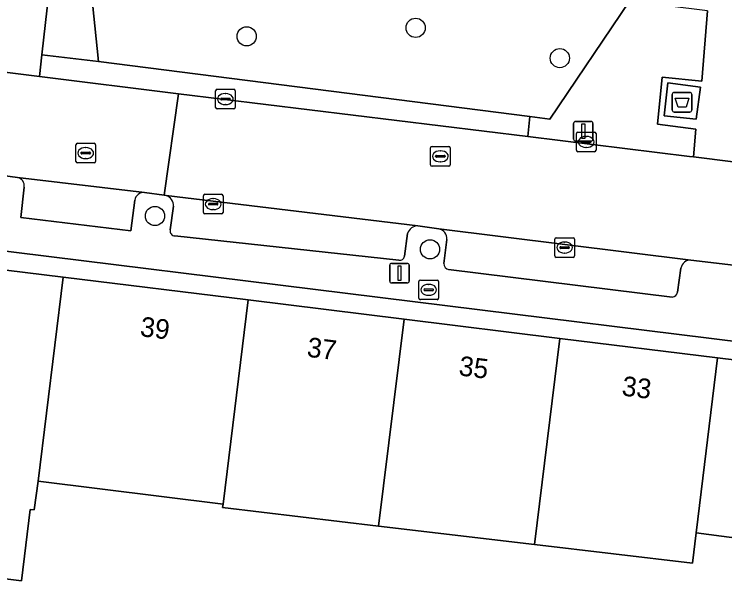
# Model space of a CAD drawing. Extents: x 161692 to 162379, y 380760 to 381678.
# Drawn here: x 162059.66 to 162095.86, y 381443.22 to 381472.22 of the extents above; entities that cross this region are included whole.
import ezdxf

# ---------------------------------------------------------------- set-up
doc = ezdxf.new("R2010")
doc.units = 0
for name, color, linetype in [('IMGEO_Afval_apart_plaats', 7, 'Continuous'), ('IMGEO_Boom', 7, 'Continuous'), ('IMGEO_Brandkraan', 7, 'Continuous'), ('IMGEO_Erf', 7, 'Continuous'), ('IMGEO_Groenvoorziening', 7, 'Continuous'), ('IMGEO_Haag', 7, 'Continuous'), ('IMGEO_Kolk', 7, 'Continuous'), ('IMGEO_Lichtmast', 7, 'Continuous'), ('IMGEO_Pand', 7, 'Continuous'), ('IMGEO_Pand_nummerreeks', 7, 'Continuous'), ('IMGEO_Parkeervlak_open', 7, 'Continuous'), ('IMGEO_Rijbaan_lokaal_open', 7, 'Continuous'), ('IMGEO_Rioolput', 7, 'Continuous'), ('IMGEO_Voetpad_gesloten', 7, 'Continuous'), ('IMGEO_Voetpad_open', 7, 'Continuous')]:
    doc.layers.add(name, color=color, linetype=linetype)

msp = doc.modelspace()

# ---------------------------------------------------------------- linework, layer by layer
at = {"layer": 'IMGEO_Afval_apart_plaats'}
for p, q in [((162093.189, 381467.336), (162093.189, 381468.136)), ((162093.189, 381468.136), (162093.189, 381467.336)), ((162093.289, 381468.236), (162094.079, 381468.236)), ((162094.079, 381468.236), (162093.289, 381468.236)), ((162094.179, 381468.136), (162094.179, 381467.336)), ((162094.179, 381467.336), (162094.179, 381468.136)), ((162094.079, 381467.236), (162093.289, 381467.236)), ((162093.289, 381467.236), (162094.079, 381467.236))]:
    msp.add_line(p, q, dxfattribs=at)
msp.add_lwpolyline([(162093.332, 381467.95), (162094.036, 381467.95), (162093.887, 381467.48), (162093.481, 381467.48), (162093.332, 381467.95)], dxfattribs=at)
for centre, start, end in [((162093.289, 381468.136), 90, 180), ((162093.289, 381468.136), 90, 180), ((162094.079, 381468.136), 0, 90), ((162094.079, 381468.136), 360, 90), ((162093.289, 381467.336), 180, 270), ((162093.289, 381467.336), 180, 270), ((162094.079, 381467.336), 270, 0), ((162094.079, 381467.336), 270, 0)]:
    msp.add_arc(centre, 0.1, start, end, dxfattribs=at)
at = {"layer": 'IMGEO_Boom'}
for centre in [(162080.111, 381471.523), (162071.506, 381471.092), (162087.458, 381469.981), (162066.832, 381461.946), (162080.846, 381460.247)]:
    msp.add_circle(centre, 0.489, dxfattribs=at)
at = {"layer": 'IMGEO_Brandkraan'}
for p, q in [((162080.352, 381458.686), (162081.204, 381458.686)), ((162080.277, 381457.76), (162080.277, 381458.612)), ((162080.765, 381458.466), (162080.79, 381458.466)), ((162081.278, 381458.612), (162081.278, 381457.76)), ((162080.536, 381458.18), (162080.536, 381458.192)), ((162080.974, 381458.143), (162080.576, 381458.143)), ((162080.579, 381458.229), (162080.977, 381458.229)), ((162081.02, 381458.192), (162081.02, 381458.18)), ((162081.204, 381457.686), (162080.352, 381457.686)), ((162080.788, 381457.906), (162080.763, 381457.906))]:
    msp.add_line(p, q, dxfattribs=at)
for points in [[(162080.352, 381458.686), (162081.204, 381458.686)], [(162080.277, 381457.76), (162080.277, 381458.612)], [(162081.278, 381458.612), (162081.278, 381457.76)], [(162081.204, 381457.686), (162080.352, 381457.686)]]:
    msp.add_lwpolyline(points, dxfattribs=at)
for centre, radius, start, end in [((162080.354, 381458.61), 0.0765, 91.552, 178.448), ((162080.354, 381458.61), 0.0765, 91.552, 178.448), ((162081.202, 381458.61), 0.0765, 1.552, 88.448), ((162081.202, 381458.61), 0.0765, 1.552, 88.448), ((162080.576, 381458.189), 0.0403, 85.8775, 175.7526), ((162080.573, 381458.179), 0.0366, 178.938, 274.7102), ((162080.977, 381458.186), 0.043, 264.8664, 352.4533), ((162080.981, 381458.191), 0.0386, 1.7309, 96.639), ((162080.354, 381457.762), 0.0765, 181.552, 268.448), ((162080.354, 381457.762), 0.0765, 181.552, 268.448), ((162081.202, 381457.762), 0.0765, 271.552, 358.448), ((162081.202, 381457.762), 0.0765, 271.552, 358.448)]:
    msp.add_arc(centre, radius, start, end, dxfattribs=at)
for centre, major_axis, ratio, start_param, end_param in [((162080.764, 381458.186), (-0.387, 0.002), 0.722429, 4.712389, 7.853982), ((162080.789, 381458.186), (-0.39, 0.002), 0.717154, 1.570796, 4.712389)]:
    msp.add_ellipse(centre, major_axis=major_axis, ratio=ratio, start_param=start_param, end_param=end_param, dxfattribs=at)
at = {"layer": 'IMGEO_Erf'}
for points in [[(162122.735, 381425.75), (162125.738, 381449.545), (162126, 381451.921), (162122.221, 381452.37), (162012.415, 381465.943)], [(162053.294, 381459.923), (162062.159, 381458.831), (162071.58, 381457.671), (162079.52, 381456.693), (162087.46, 381455.715), (162095.492, 381454.726), (162101.447, 381453.992), (162107.517, 381453.245), (162114.269, 381452.413), (162114.013, 381450.332), (162114.329, 381450.293), (162115.184, 381450.188), (162117.547, 381449.896), (162117.743, 381451.292), (162124.181, 381450.391), (162122.897, 381439.915), (162121.901, 381431.79), (162121.164, 381425.779)], [(162100.345, 381445.042), (162094.395, 381445.815), (162094.213, 381444.276), (162086.168, 381445.225), (162078.223, 381446.163), (162070.278, 381447.1), (162070.3, 381447.276), (162060.88, 381448.452), (162060.687, 381446.985), (162060.484, 381447.01), (162060.033, 381443.377), (162054.519, 381444.062)]]:
    msp.add_lwpolyline(points, dxfattribs=at)
at = {"layer": 'IMGEO_Groenvoorziening'}
for points in [[(162063.299, 381476.263), (162061.786, 381476.448), (162061.07, 381470.15), (162063.959, 381469.803)], [(162091.004, 381472.874), (162063.299, 381476.263), (162063.959, 381469.803), (162085.937, 381467.004), (162086.952, 381466.875)], [(162092.667, 381469.013), (162094.69, 381468.813), (162094.984, 381472.387), (162091.004, 381472.874), (162086.952, 381466.875), (162085.937, 381467.004), (162085.824, 381465.991), (162094.064, 381464.982), (162094.261, 381464.958), (162094.39, 381466.365), (162092.442, 381466.615)], [(162063.959, 381469.803), (162061.07, 381470.15), (162060.945, 381469.05), (162068.03, 381468.171), (162085.824, 381465.991), (162085.937, 381467.004)]]:
    msp.add_lwpolyline(points, close=True, dxfattribs=at)
at = {"layer": 'IMGEO_Haag'}
msp.add_lwpolyline([(162061.07, 381470.15), (162060.945, 381469.05), (162068.03, 381468.171), (162085.824, 381465.991), (162085.937, 381467.004), (162063.959, 381469.803)], close=True, dxfattribs=at)
at = {"layer": 'IMGEO_Kolk'}
for p, q in [((162069.923, 381467.471), (162069.923, 381468.323)), ((162069.998, 381468.397), (162070.85, 381468.397)), ((162070.411, 381468.177), (162070.436, 381468.177)), ((162070.924, 381468.323), (162070.924, 381467.471)), ((162070.182, 381467.891), (162070.182, 381467.903)), ((162070.62, 381467.854), (162070.222, 381467.854)), ((162070.225, 381467.94), (162070.623, 381467.94)), ((162070.666, 381467.903), (162070.666, 381467.891)), ((162070.85, 381467.397), (162069.998, 381467.397)), ((162070.434, 381467.617), (162070.409, 381467.617)), ((162088.3, 381465.291), (162088.3, 381466.143)), ((162088.375, 381466.217), (162089.227, 381466.217)), ((162088.788, 381465.997), (162088.813, 381465.997)), ((162089.301, 381466.143), (162089.301, 381465.291)), ((162088.559, 381465.711), (162088.559, 381465.723)), ((162088.997, 381465.674), (162088.599, 381465.674)), ((162088.602, 381465.76), (162089, 381465.76)), ((162089.043, 381465.723), (162089.043, 381465.711)), ((162089.227, 381465.217), (162088.375, 381465.217)), ((162088.811, 381465.437), (162088.786, 381465.437)), ((162069.374, 381463.048), (162070.226, 381463.048)), ((162069.299, 381462.122), (162069.299, 381462.974)), ((162069.787, 381462.828), (162069.812, 381462.828)), ((162070.3, 381462.974), (162070.3, 381462.122)), ((162069.558, 381462.542), (162069.558, 381462.554)), ((162069.996, 381462.505), (162069.598, 381462.505)), ((162069.601, 381462.591), (162069.999, 381462.591)), ((162069.81, 381462.268), (162069.785, 381462.268)), ((162070.042, 381462.554), (162070.042, 381462.542)), ((162070.226, 381462.048), (162069.374, 381462.048)), ((162087.277, 381460.84), (162088.129, 381460.84)), ((162087.202, 381459.914), (162087.202, 381460.766)), ((162087.69, 381460.62), (162087.715, 381460.62)), ((162088.203, 381460.766), (162088.203, 381459.914)), ((162087.461, 381460.334), (162087.461, 381460.346)), ((162087.899, 381460.297), (162087.501, 381460.297)), ((162087.504, 381460.383), (162087.902, 381460.383)), ((162087.945, 381460.346), (162087.945, 381460.334)), ((162088.129, 381459.84), (162087.277, 381459.84)), ((162087.713, 381460.06), (162087.688, 381460.06))]:
    msp.add_line(p, q, dxfattribs=at)
for points in [[(162069.923, 381467.471), (162069.923, 381468.323)], [(162069.998, 381468.397), (162070.85, 381468.397)], [(162070.924, 381468.323), (162070.924, 381467.471)], [(162070.85, 381467.397), (162069.998, 381467.397)], [(162088.3, 381465.291), (162088.3, 381466.143)], [(162088.375, 381466.217), (162089.227, 381466.217)], [(162089.301, 381466.143), (162089.301, 381465.291)], [(162089.227, 381465.217), (162088.375, 381465.217)], [(162069.374, 381463.048), (162070.226, 381463.048)], [(162069.299, 381462.122), (162069.299, 381462.974)], [(162070.3, 381462.974), (162070.3, 381462.122)], [(162070.226, 381462.048), (162069.374, 381462.048)], [(162087.277, 381460.84), (162088.129, 381460.84)], [(162087.202, 381459.914), (162087.202, 381460.766)], [(162088.203, 381460.766), (162088.203, 381459.914)], [(162088.129, 381459.84), (162087.277, 381459.84)]]:
    msp.add_lwpolyline(points, dxfattribs=at)
for centre, radius, start, end in [((162070, 381468.321), 0.0765, 91.552, 178.448), ((162070, 381468.321), 0.0765, 91.552, 178.448), ((162070.848, 381468.321), 0.0765, 1.552, 88.448), ((162070.848, 381468.321), 0.0765, 1.552, 88.448), ((162070.222, 381467.9), 0.0403, 85.8775, 175.7526), ((162070.219, 381467.89), 0.0366, 178.938, 274.7102), ((162070.623, 381467.897), 0.043, 264.8664, 352.4533), ((162070.627, 381467.902), 0.0386, 1.7309, 96.639), ((162070, 381467.473), 0.0765, 181.552, 268.448), ((162070, 381467.473), 0.0765, 181.552, 268.448), ((162070.848, 381467.473), 0.0765, 271.552, 358.448), ((162070.848, 381467.473), 0.0765, 271.552, 358.448), ((162088.377, 381466.141), 0.0765, 91.552, 178.448), ((162088.377, 381466.141), 0.0765, 91.552, 178.448), ((162089.225, 381466.141), 0.0765, 1.552, 88.448), ((162089.225, 381466.141), 0.0765, 1.552, 88.448), ((162088.599, 381465.72), 0.0403, 85.8775, 175.7526), ((162088.596, 381465.71), 0.0366, 178.938, 274.7102), ((162089, 381465.717), 0.043, 264.8664, 352.4533), ((162089.004, 381465.722), 0.0386, 1.7309, 96.639), ((162088.377, 381465.293), 0.0765, 181.552, 268.448), ((162088.377, 381465.293), 0.0765, 181.552, 268.448), ((162089.225, 381465.293), 0.0765, 271.552, 358.448), ((162089.225, 381465.293), 0.0765, 271.552, 358.448), ((162069.376, 381462.972), 0.0765, 91.552, 178.448), ((162069.376, 381462.972), 0.0765, 91.552, 178.448), ((162070.224, 381462.972), 0.0765, 1.552, 88.448), ((162070.224, 381462.972), 0.0765, 1.552, 88.448), ((162069.598, 381462.551), 0.0403, 85.8775, 175.7526), ((162069.595, 381462.541), 0.0366, 178.938, 274.7102), ((162069.999, 381462.548), 0.043, 264.8664, 352.4533), ((162070.003, 381462.553), 0.0386, 1.7309, 96.639), ((162069.376, 381462.124), 0.0765, 181.552, 268.448), ((162069.376, 381462.124), 0.0765, 181.552, 268.448), ((162070.224, 381462.124), 0.0765, 271.552, 358.448), ((162070.224, 381462.124), 0.0765, 271.552, 358.448), ((162087.279, 381460.764), 0.0765, 91.552, 178.448), ((162087.279, 381460.764), 0.0765, 91.552, 178.448), ((162088.127, 381460.764), 0.0765, 1.552, 88.448), ((162088.127, 381460.764), 0.0765, 1.552, 88.448), ((162087.501, 381460.343), 0.0403, 85.8775, 175.7526), ((162087.498, 381460.333), 0.0366, 178.938, 274.7102), ((162087.902, 381460.34), 0.043, 264.8664, 352.4533), ((162087.906, 381460.345), 0.0386, 1.7309, 96.639), ((162087.279, 381459.916), 0.0765, 181.552, 268.448), ((162087.279, 381459.916), 0.0765, 181.552, 268.448), ((162088.127, 381459.916), 0.0765, 271.552, 358.448), ((162088.127, 381459.916), 0.0765, 271.552, 358.448)]:
    msp.add_arc(centre, radius, start, end, dxfattribs=at)
for centre, major_axis, ratio, start_param, end_param in [((162070.41, 381467.897), (-0.387, 0.002), 0.722429, 4.712389, 7.853982), ((162070.435, 381467.897), (-0.39, 0.002), 0.717154, 1.570796, 4.712389), ((162088.787, 381465.717), (-0.387, 0.002), 0.722429, 4.712389, 7.853982), ((162088.812, 381465.717), (-0.39, 0.002), 0.717154, 1.570796, 4.712389), ((162069.786, 381462.548), (-0.387, 0.002), 0.722429, 4.712389, 7.853982), ((162069.811, 381462.548), (-0.39, 0.002), 0.717154, 1.570796, 4.712389), ((162087.689, 381460.34), (-0.387, 0.002), 0.722429, 4.712389, 7.853982), ((162087.714, 381460.34), (-0.39, 0.002), 0.717154, 1.570796, 4.712389)]:
    msp.add_ellipse(centre, major_axis=major_axis, ratio=ratio, start_param=start_param, end_param=end_param, dxfattribs=at)
at = {"layer": 'IMGEO_Lichtmast'}
for p, q in [((162088.157, 381465.858), (162088.157, 381466.658)), ((162088.157, 381466.658), (162088.157, 381465.858)), ((162088.257, 381466.758), (162089.047, 381466.758)), ((162089.047, 381466.758), (162088.257, 381466.758)), ((162089.147, 381466.658), (162089.147, 381465.858)), ((162089.147, 381465.858), (162089.147, 381466.658)), ((162089.047, 381465.758), (162088.257, 381465.758)), ((162088.257, 381465.758), (162089.047, 381465.758)), ((162078.794, 381458.635), (162078.794, 381459.435)), ((162078.794, 381459.435), (162078.794, 381458.635)), ((162078.894, 381459.535), (162079.684, 381459.535)), ((162079.684, 381459.535), (162078.894, 381459.535)), ((162079.784, 381459.435), (162079.784, 381458.635)), ((162079.784, 381458.635), (162079.784, 381459.435)), ((162079.684, 381458.535), (162078.894, 381458.535)), ((162078.894, 381458.535), (162079.684, 381458.535))]:
    msp.add_line(p, q, dxfattribs=at)
for points in [[(162088.577, 381466.633), (162088.727, 381466.633), (162088.727, 381465.883), (162088.577, 381465.883), (162088.577, 381466.633)], [(162079.214, 381459.41), (162079.364, 381459.41), (162079.364, 381458.66), (162079.214, 381458.66), (162079.214, 381459.41)]]:
    msp.add_lwpolyline(points, dxfattribs=at)
for centre, start, end in [((162088.257, 381466.658), 90, 180), ((162088.257, 381466.658), 90, 180), ((162089.047, 381466.658), 0, 90), ((162089.047, 381466.658), 360, 90), ((162088.257, 381465.858), 180, 270), ((162088.257, 381465.858), 180, 270), ((162089.047, 381465.858), 270, 0), ((162089.047, 381465.858), 270, 0), ((162078.894, 381459.435), 90, 180), ((162078.894, 381459.435), 90, 180), ((162079.684, 381459.435), 0, 90), ((162079.684, 381459.435), 360, 90), ((162078.894, 381458.635), 180, 270), ((162078.894, 381458.635), 180, 270), ((162079.684, 381458.635), 270, 0), ((162079.684, 381458.635), 270, 0)]:
    msp.add_arc(centre, 0.1, start, end, dxfattribs=at)
at = {"layer": 'IMGEO_Pand'}
for points in [[(162062.159, 381458.831), (162053.294, 381459.923), (162052.202, 381451.053), (162055.365, 381450.68), (162054.97, 381447.695), (162054.519, 381444.062), (162060.033, 381443.377), (162060.484, 381447.01), (162060.687, 381446.985), (162060.88, 381448.452)], [(162071.58, 381457.671), (162062.159, 381458.831), (162060.88, 381448.452), (162070.3, 381447.276)], [(162079.52, 381456.693), (162071.58, 381457.671), (162070.3, 381447.276), (162070.278, 381447.1), (162078.223, 381446.163)], [(162087.46, 381455.715), (162079.52, 381456.693), (162078.223, 381446.163), (162086.168, 381445.225)], [(162095.492, 381454.726), (162087.46, 381455.715), (162086.168, 381445.225), (162094.213, 381444.276), (162094.395, 381445.815)], [(162101.447, 381453.992), (162095.492, 381454.726), (162094.395, 381445.815), (162100.345, 381445.042)]]:
    msp.add_lwpolyline(points, close=True, dxfattribs=at)
at = {"layer": 'IMGEO_Parkeervlak_open'}
for points in [[(162066.307, 381463.142), (162059.83, 381463.91)], [(162060.169, 381463.409), (162059.993, 381461.874), (162065.596, 381461.19), (162065.804, 381462.753)], [(162080.224, 381461.45), (162067.408, 381462.989)], [(162067.771, 381462.445), (162067.612, 381461.236)], [(162094.138, 381459.701), (162081.289, 381461.293)], [(162067.846, 381460.934), (162079.256, 381459.7)], [(162079.541, 381459.897), (162079.698, 381461.053)], [(162081.7, 381460.753), (162081.55, 381459.522)], [(162081.793, 381459.217), (162093.181, 381457.812)], [(162093.457, 381458.067), (162093.627, 381459.292)]]:
    msp.add_lwpolyline(points, dxfattribs=at)
for centre, radius, start, end in [((162059.739, 381463.483), 0.437, 350.2545, 77.9137), ((162066.271, 381462.669), 0.474, 85.6073, 169.8265), ((162067.243, 381462.486), 0.529, 355.5681, 71.8606), ((162067.851, 381461.179), 0.245, 166.6262, 268.9133), ((162080.235, 381460.889), 0.561, 91.0739, 163.0137), ((162081.184, 381460.786), 0.518, 356.3075, 78.2429), ((162079.318, 381459.915), 0.224, 253.9622, 355.3445), ((162081.884, 381459.539), 0.334, 182.8679, 254.2223), ((162094.106, 381459.217), 0.485, 86.2347, 171.1123), ((162093.15, 381458.123), 0.312, 275.7412, 349.7293)]:
    msp.add_arc(centre, radius, start, end, dxfattribs=at)
at = {"layer": 'IMGEO_Rijbaan_lokaal_open'}
for points in [[(162068.03, 381468.171), (162060.945, 381469.05), (162058.903, 381469.303), (162057.824, 381469.437), (162050.68, 381470.323), (162050.072, 381465.134), (162050.654, 381465.063), (162051.67, 381464.927), (162058.569, 381464.072), (162059.83, 381463.91), (162066.307, 381463.142), (162067.302, 381463.004)], [(162104.319, 381463.716), (162098.613, 381464.42), (162096.285, 381464.708), (162094.261, 381464.958), (162094.064, 381464.982), (162085.824, 381465.991), (162068.03, 381468.171), (162067.302, 381463.004), (162067.408, 381462.989), (162080.224, 381461.45), (162081.289, 381461.293), (162094.138, 381459.701), (162097.167, 381459.333), (162110.152, 381457.783), (162111.13, 381457.652), (162124.034, 381456.014), (162124.637, 381461.208)]]:
    msp.add_lwpolyline(points, close=True, dxfattribs=at)
at = {"layer": 'IMGEO_Rioolput'}
for p, q in [((162062.806, 381464.722), (162062.806, 381465.574)), ((162062.881, 381465.648), (162063.733, 381465.648)), ((162063.807, 381465.574), (162063.807, 381464.722)), ((162063.108, 381465.191), (162063.506, 381465.191)), ((162063.294, 381465.428), (162063.319, 381465.428)), ((162080.872, 381464.557), (162080.872, 381465.409)), ((162080.947, 381465.483), (162081.799, 381465.483)), ((162081.36, 381465.263), (162081.385, 381465.263)), ((162081.873, 381465.409), (162081.873, 381464.557)), ((162063.065, 381465.142), (162063.065, 381465.154)), ((162063.503, 381465.105), (162063.105, 381465.105)), ((162063.317, 381464.868), (162063.292, 381464.868)), ((162063.549, 381465.154), (162063.549, 381465.142)), ((162081.131, 381464.977), (162081.131, 381464.989)), ((162081.569, 381464.94), (162081.171, 381464.94)), ((162081.174, 381465.026), (162081.572, 381465.026)), ((162081.615, 381464.989), (162081.615, 381464.977)), ((162063.733, 381464.648), (162062.881, 381464.648)), ((162081.799, 381464.483), (162080.947, 381464.483)), ((162081.383, 381464.703), (162081.358, 381464.703))]:
    msp.add_line(p, q, dxfattribs=at)
for points in [[(162062.806, 381464.722), (162062.806, 381465.574)], [(162062.881, 381465.648), (162063.733, 381465.648)], [(162063.807, 381465.574), (162063.807, 381464.722)], [(162080.872, 381464.557), (162080.872, 381465.409)], [(162080.947, 381465.483), (162081.799, 381465.483)], [(162081.873, 381465.409), (162081.873, 381464.557)], [(162063.733, 381464.648), (162062.881, 381464.648)], [(162081.799, 381464.483), (162080.947, 381464.483)]]:
    msp.add_lwpolyline(points, dxfattribs=at)
for centre, radius, start, end in [((162062.883, 381465.572), 0.0765, 91.552, 178.448), ((162062.883, 381465.572), 0.0765, 91.552, 178.448), ((162063.731, 381465.572), 0.0765, 1.552, 88.448), ((162063.731, 381465.572), 0.0765, 1.552, 88.448), ((162063.105, 381465.151), 0.0403, 85.8775, 175.7526), ((162063.51, 381465.153), 0.0386, 1.7309, 96.639), ((162080.949, 381465.407), 0.0765, 91.552, 178.448), ((162080.949, 381465.407), 0.0765, 91.552, 178.448), ((162081.797, 381465.407), 0.0765, 1.552, 88.448), ((162081.797, 381465.407), 0.0765, 1.552, 88.448), ((162063.102, 381465.141), 0.0366, 178.938, 274.7102), ((162063.506, 381465.148), 0.043, 264.8664, 352.4533), ((162081.171, 381464.986), 0.0403, 85.8775, 175.7526), ((162081.168, 381464.976), 0.0366, 178.938, 274.7102), ((162081.572, 381464.983), 0.043, 264.8664, 352.4533), ((162081.576, 381464.988), 0.0386, 1.7309, 96.639), ((162062.883, 381464.724), 0.0765, 181.552, 268.448), ((162062.883, 381464.724), 0.0765, 181.552, 268.448), ((162063.731, 381464.724), 0.0765, 271.552, 358.448), ((162063.731, 381464.724), 0.0765, 271.552, 358.448), ((162080.949, 381464.559), 0.0765, 181.552, 268.448), ((162080.949, 381464.559), 0.0765, 181.552, 268.448), ((162081.797, 381464.559), 0.0765, 271.552, 358.448), ((162081.797, 381464.559), 0.0765, 271.552, 358.448)]:
    msp.add_arc(centre, radius, start, end, dxfattribs=at)
for centre, major_axis, ratio, start_param, end_param in [((162063.293, 381465.148), (-0.387, 0.002), 0.722429, 4.712389, 7.853982), ((162063.318, 381465.148), (-0.39, 0.002), 0.717154, 1.570796, 4.712389), ((162081.359, 381464.983), (-0.387, 0.002), 0.722429, 4.712389, 7.853982), ((162081.384, 381464.983), (-0.39, 0.002), 0.717154, 1.570796, 4.712389)]:
    msp.add_ellipse(centre, major_axis=major_axis, ratio=ratio, start_param=start_param, end_param=end_param, dxfattribs=at)
at = {"layer": 'IMGEO_Voetpad_gesloten'}
msp.add_lwpolyline([(162094.628, 381468.509), (162092.953, 381468.723), (162092.771, 381467.048), (162094.411, 381466.869)], close=True, dxfattribs=at)
at = {"layer": 'IMGEO_Voetpad_open'}
for points in [[(162094.984, 381472.387), (162094.69, 381468.813), (162092.667, 381469.013), (162092.442, 381466.615), (162094.39, 381466.365), (162094.261, 381464.958), (162096.285, 381464.708), (162097.033, 381472.136), (162098.428, 381471.965), (162116.166, 381469.796), (162126.826, 381468.459), (162128.015, 381468.309), (162128.105, 381468.298), (162133.5, 381467.626), (162135.569, 381467.368), (162136.098, 381469.54), (162128.114, 381470.452), (162120.422, 381471.33), (162116.422, 381471.873), (161998.605, 381486.311)], [(162058.903, 381469.303), (162060.945, 381469.05), (162061.07, 381470.15), (162061.786, 381476.448)], [(162010.537, 381468.282), (162010.604, 381468.769), (162003.135, 381469.685), (162003.018, 381468.76), (162002.384, 381468.842), (161996.463, 381469.649), (161996.255, 381467.963), (162002.365, 381467.173), (162002.777, 381467.12), (162001.825, 381459.846), (161995.175, 381460.621), (161995.752, 381458.898), (161999.995, 381458.314), (162005.671, 381457.533), (162008.349, 381457.165), (162009.837, 381457.195), (162009.841, 381457.45), (162009.866, 381460.235), (162010.512, 381466.174), (162012.415, 381465.943), (162122.221, 381452.37), (162126, 381451.921), (162125.475, 381455.816), (162124.034, 381456.014)], [(162059.83, 381463.91), (162058.569, 381464.072)], [(162065.804, 381462.753), (162065.596, 381461.19), (162059.993, 381461.874), (162060.169, 381463.409)], [(162067.408, 381462.989), (162067.302, 381463.004), (162066.307, 381463.142)], [(162067.612, 381461.236), (162067.771, 381462.445)], [(162081.289, 381461.293), (162080.224, 381461.45)], [(162079.256, 381459.7), (162067.846, 381460.934)], [(162079.698, 381461.053), (162079.541, 381459.897)], [(162081.55, 381459.522), (162081.7, 381460.753)], [(162097.167, 381459.333), (162094.138, 381459.701)], [(162093.181, 381457.812), (162081.793, 381459.217)], [(162093.627, 381459.292), (162093.457, 381458.067)]]:
    msp.add_lwpolyline(points, dxfattribs=at)
msp.add_lwpolyline([(162094.628, 381468.509), (162094.411, 381466.869), (162092.771, 381467.048), (162092.953, 381468.723)], close=True, dxfattribs=at)
for centre, radius, start, end in [((162059.739, 381463.483), 0.437, 350.2545, 77.9137), ((162066.271, 381462.669), 0.474, 85.6073, 169.8265), ((162067.243, 381462.486), 0.529, 355.5681, 71.8606), ((162067.851, 381461.179), 0.245, 166.6262, 268.9133), ((162080.235, 381460.889), 0.561, 91.0739, 163.0137), ((162081.184, 381460.786), 0.518, 356.3075, 78.2429), ((162079.318, 381459.915), 0.224, 253.9622, 355.3445), ((162081.884, 381459.539), 0.334, 182.8679, 254.2223), ((162094.106, 381459.217), 0.485, 86.2347, 171.1123), ((162093.15, 381458.123), 0.312, 275.7412, 349.7293)]:
    msp.add_arc(centre, radius, start, end, dxfattribs=at)

# ---------------------------------------------------------------- texts
at = {"layer": 'IMGEO_Pand_nummerreeks'}
for s, p in [('39', (162066.041, 381455.834)), ('37', (162074.54, 381454.787)), ('35', (162082.276, 381453.835)), ('33', (162090.579, 381452.812))]:
    msp.add_text(s, height=1, rotation=352.9793, dxfattribs=at).set_placement(p)

doc.saveas('drawing.dxf')
